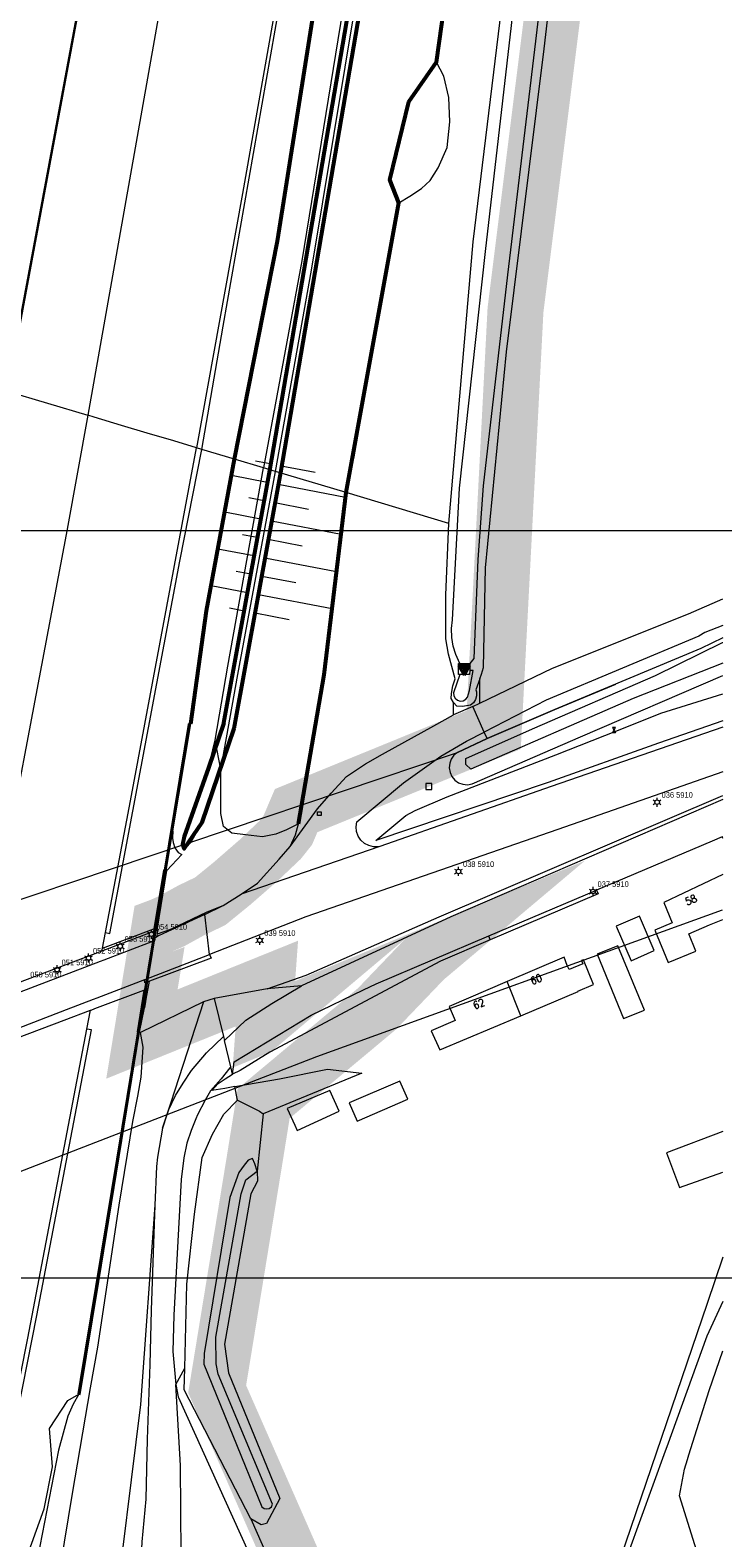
# Model space of a CAD drawing. Header units: metres. Extents: x 102313 to 104557, y 415820 to 422103.
# Tile 845 of 865: x 103907 to 104000, y 419665 to 419867. Entities that reach past the tile are written whole.
import ezdxf
from ezdxf.enums import TextEntityAlignment as Align

# ---------------------------------------------------------------- set-up
doc = ezdxf.new("R2010")
doc.units = ezdxf.units.M
doc.header["$MEASUREMENT"] = 0
for name, pattern in [('DGN Style 3', [169.460776, 121.043411, -48.417365]), ('DGN Style 4', [193.790502, 96.834729, -48.417365, 0.121043, -48.417365]), ('KG-GV', [42, 12, -6, 0, -6, 12, -6]), ('VW-1-1_STREEP', [20, 10, -10])]:
    doc.linetypes.add(name, pattern=pattern)
for name, color, linetype, lineweight in [('00-Beschermingszone binnenzijde', 41, 'Continuous', 0), ('00-Coordinaten', 7, 'Continuous', 0), ('afsluiters', 5, 'Continuous', 0), ('Berm', 92, 'Continuous', 0), ('Erf', 52, 'Continuous', 0), ('Geluidsscherm', 7, 'Continuous', 0), ('Hek', 30, 'DGN Style 4', 0), ('Hoofdgebouw', 1, 'Continuous', 0), ('Huisnummers_BAG', 7, 'Continuous', 0), ('inspectieputten', 30, 'Continuous', 0), ('kolken', 30, 'Continuous', 0), ('kunstwerktopo_centroide', 1, 'Continuous', 40), ('Muur', 12, 'Continuous', 0), ('N-WE-GW-GRONDWERKLIJN_KRUIN-G', 90, 'Continuous', 53), ('N-WE-GW-TALUDARCERING-G', 90, 'Continuous', 13), ('N-WE-KG-GRONDVERWERVING-G', 130, 'KG-GV', 30), ('N-WE-KW-KUNSTWERK_GELUIDSWERING-G', 170, 'VW-1-1_STREEP', 53), ('N-WE-VH-KANTVERHARDING-GD', 6, 'Continuous', 30), ('Oever_slootkant', 92, 'Continuous', 0), ('openbare verlichtingsobj  label', 2, 'Continuous', 0), ('openbare verlichtingsobject', 2, 'Continuous', 0), ('Rijbaan', 7, 'Continuous', 0), ('Terrein_gras', 3, 'Continuous', 0), ('Terrein_groenvoorziening', 3, 'Continuous', 0), ('Terrein_onbegroeid', 94, 'Continuous', 0), ('Terrein_struiken', 92, 'Continuous', 0), ('Tussenmuur', 4, 'Continuous', 0), ('water', 2, 'Continuous', 0), ('Wegdeel', 254, 'Continuous', 0)]:
    doc.layers.add(name, color=color, linetype=linetype, lineweight=lineweight)
doc.styles.add('Style-STANDARD', font='STANDARD.shx')
doc.styles.add('Style-WORKING', font='WORKING.shx')

# ---------------------------------------------------------------- blocks, each defined once
blk = doc.blocks.new('155')
at = {"layer": 'afsluiters'}
for p, q in [((0.2, 0.35), (-0.2, 0.35)), ((-0.2, -0.35), (0.2, 0.35)), ((-0.2, 0.35), (0.2, -0.35)), ((0.2, -0.35), (-0.2, -0.35))]:
    blk.add_line(p, q, dxfattribs=at)
blk = doc.blocks.new('157')
at = {"layer": 'inspectieputten'}
for p, q in [((-0.4, 0.4), (-0.4, -0.4)), ((0.4, 0.4), (-0.4, 0.4)), ((0.4, -0.4), (0.4, 0.4)), ((-0.4, -0.4), (0.4, -0.4))]:
    blk.add_line(p, q, dxfattribs=at)
blk = doc.blocks.new('101')
at = {"layer": 'kolken'}
for p, q in [((-0.25, 0), (0.25, 0)), ((-0.25, -0.5), (-0.25, 0)), ((0.25, 0), (0.25, -0.5)), ((0.25, -0.5), (-0.25, -0.5))]:
    blk.add_line(p, q, dxfattribs=at)
blk = doc.blocks.new('100')
at = {"layer": 'kunstwerktopo_centroide'}
for p, q in [((-0.75, 0.43), (0, -0.87)), ((-0.75, 0.43), (0, 0)), ((-0.75, 0.43), (0.75, 0.43)), ((0.75, 0.43), (0, 0)), ((0.75, 0.43), (0, -0.87)), ((0, -0.87), (0, 0))]:
    blk.add_line(p, q, dxfattribs=at)
blk = doc.blocks.new('135')
at = {"layer": 'openbare verlichtingsobject'}
for p, q in [((-0.52, 0.3), (-0.26, 0.15)), ((0, 0.3), (0, 0.6)), ((0.26, 0.15), (0.52, 0.3)), ((-0.52, -0.3), (-0.26, -0.15)), ((0, -0.6), (0, -0.3)), ((0.26, -0.15), (0.52, -0.3))]:
    blk.add_line(p, q, dxfattribs=at)
blk.add_circle((0, 0), 0.3, dxfattribs=at)

msp = doc.modelspace()

# ---------------------------------------------------------------- linework, layer by layer
at = {"layer": '00-Beschermingszone binnenzijde', "linetype": 'DGN Style 3', "flags": 128}
for points in [[(103081.377, 419449.218), (103087.193, 419450.14), (103107.104, 419453.297), (103177.88, 419465.088), (103177.955, 419465.1), (103266.054, 419479.436), (103332.029, 419506.263), (103341.329, 419510.167), (103419.22, 419542.869), (103478.818, 419567.07), (103510.778, 419580.047), (103574.219, 419606.241), (103574.332, 419606.287), (103626.621, 419627.05), (103677.746, 419647.979), (103697.412, 419656.029), (103747.545, 419678.654), (103760.528, 419689.492), (103767.665, 419694.172), (103799.308, 419711.469), (103800.055, 419711.857), (103800.334, 419711.992), (103823.339, 419722.897), (103964.454, 419770.371), (103968.423, 419772.245), (103977.509, 419776.109), (103997.059, 419784.271), (103999.099, 419785.258)], [(103999.904, 419749.236), (103945.564, 419729.618), (103865.475, 419698.605), (103856.373, 419694.29), (103817.988, 419676.094), (103809.425, 419671.414), (103801.965, 419667.336), (103785.858, 419658.531), (103771.079, 419646.195), (103770.438, 419645.682), (103769.374, 419644.92), (103768.263, 419644.229), (103767.109, 419643.612), (103766.49, 419643.319), (103713.543, 419619.424), (103712.97, 419619.176), (103712.893, 419619.145), (103641.677, 419589.992), (103641.481, 419589.913), (103589.361, 419569.218), (103556.277, 419555.558), (103516.166, 419539.903), (103458.113, 419516.548), (103417.868, 419500), (103415.973, 419499.221), (103389.925, 419487.982), (103352.433, 419472.071), (103325.492, 419460.953), (103279.058, 419441.543), (103279.028, 419441.531), (103279.026, 419441.53), (103274.707, 419440.318), (103206.085, 419429.152), (103184.416, 419425.626), (103113.598, 419413.828), (103113.443, 419413.803), (103087.34, 419409.664)]]:
    msp.add_lwpolyline(points, dxfattribs=at)
at = {"layer": '00-Coordinaten'}
for p, q in [((104100, 419800), (102600, 419800)), ((104100, 419700), (102600, 419700))]:
    msp.add_line(p, q, dxfattribs=at)
at = {"layer": 'Berm', "flags": 128}
for points in [[(103934.604, 419809.609), (103940.347, 419838.803), (103945.616, 419872.114), (103951.851, 419904.627), (103955.107, 419923.013), (103959.811, 419949.215), (103963.992, 419973.284), (103967.571, 419994.344), (103968.552, 420000)], [(103977.133, 420000), (103971.841, 419946.055), (103966.338, 419893.265), (103961.657, 419862.747)], [(103904.148, 419818.719), (103914.974, 419815.481)], [(103928.768, 419774.211), (103929.661, 419781.272), (103930.85, 419789.31), (103934.604, 419809.609)], [(103934.604, 419809.609), (103930.22, 419810.92)], [(103938.492, 419808.446), (103934.604, 419809.609)], [(103932.029, 419771.995), (103933.724, 419781.886), (103938.492, 419808.446)], [(103932.778, 419768.063), (103931.623, 419764.551), (103930.283, 419760.969), (103928.709, 419758.284), (103928.234, 419757.71), (103927.846, 419757.463), (103927.636, 419758.053), (103927.875, 419759.121), (103928.908, 419762.069), (103931.107, 419768.296), (103932.029, 419771.995)], [(103943.186, 419760.812), (103941.575, 419759.995), (103940.139, 419759.418), (103938.345, 419759.058), (103936.092, 419759.354), (103934.236, 419759.552), (103933.143, 419760.441), (103932.783, 419762.184), (103932.778, 419768.063)], [(103942.046, 419757.766), (103942.768, 419759.317), (103943.186, 419760.812)], [(103926.343, 419759.855), (103926.314, 419758.872), (103926.395, 419758.315), (103926.628, 419757.586), (103927.037, 419756.952), (103927.535, 419756.7), (103925.552, 419754.55)], [(103924.28, 419746.091), (103926.081, 419746.723), (103930.958, 419749.033)], [(103922.538, 419736.174), (103923.05, 419738.77)], [(103930.46, 419736.986), (103921.996, 419732.893)], [(103930.46, 419736.986), (103924.955, 419720.082)], [(103931.888, 419737.428), (103930.46, 419736.986)], [(103931.888, 419737.428), (103933.11, 419732.362)], [(103923.929, 419709.749), (103922.033, 419683.083), (103918.317, 419653.207), (103913.741, 419623.558), (103908.621, 419590.135), (103898.404, 419527.707), (103882.57, 419449.814), (103879.813, 419443.651), (103880.547, 419452.798), (103891.026, 419546.775), (103902.538, 419603.419), (103906.483, 419629.742), (103909.147, 419648.397), (103912.899, 419671.161), (103915.337, 419685.31), (103916.28, 419690.784), (103919.142, 419709.763), (103920.986, 419720.955), (103921.649, 419724.335), (103922.088, 419726.899), (103922.378, 419730.932), (103921.996, 419732.893)], [(103921.996, 419732.893), (103921.895, 419732.91)], [(103932.392, 419726.048), (103933.361, 419726.671), (103934.33, 419727.294)], [(103934.642, 419725.629), (103933.303, 419725.395), (103931.577, 419725.093), (103932.392, 419726.048)], [(103934.98, 419723.828), (103934.642, 419725.629)], [(103926.723, 419685.778), (103927.926, 419687.957)], [(103913.74, 419684.456), (103913.006, 419683.142), (103912.295, 419681.509), (103911.049, 419676.994), (103907.589, 419659.291), (103905.302, 419645.256), (103901.908, 419625.947), (103899.015, 419608.052), (103894.291, 419585.405), (103889.196, 419561.572), (103885.742, 419542.511), (103885.158, 419537.19), (103883.429, 419528.288), (103878.367, 419503.262), (103874.504, 419484.526), (103870.383, 419465.072), (103865.138, 419440.005)], [(103868.175, 419464.786), (103876.42, 419505.114), (103882.895, 419533.161), (103888.819, 419564.817), (103894.812, 419593.281), (103898.821, 419614.912), (103900.389, 419627.493), (103903.32, 419642.271), (103905.422, 419658.802), (103909.106, 419669.124), (103910.244, 419674.768), (103909.811, 419679.862), (103912.295, 419683.626), (103913.74, 419684.456)]]:
    msp.add_lwpolyline(points, dxfattribs=at)
at = {"layer": 'Erf', "flags": 128}
for points in [[(104000, 419758.823), (103999.903, 419759.052)], [(103983.305, 419751.422), (103968.855, 419745.273)], [(103983.092, 419751.915), (103983.305, 419751.422)], [(103968.855, 419745.273), (103962.17, 419742.428)], [(103968.855, 419745.273), (103968.645, 419745.796)], [(103962.17, 419742.428), (103939.338, 419730.254), (103935.363, 419727.813), (103934.33, 419727.294)], [(103934.642, 419725.629), (103940.638, 419726.678), (103947.071, 419727.97), (103951.654, 419727.421), (103938.437, 419721.998)]]:
    msp.add_lwpolyline(points, dxfattribs=at)
at = {"layer": 'Geluidsscherm', "flags": 128}
for points in [[(103928.656, 419774.173), (103926.837, 419763.511), (103925.339, 419754.617)], [(103924.01, 419746.502), (103925.339, 419754.617)], [(103923.852, 419745.535), (103924.01, 419746.502)], [(103921.791, 419732.948), (103922.724, 419738.648)], [(103922.724, 419738.648), (103922.884, 419739.625)], [(103922.884, 419739.625), (103922.884, 419739.625)], [(103913.834, 419684.465), (103915.891, 419696.831), (103917.905, 419709.2), (103921.791, 419732.948)]]:
    msp.add_lwpolyline(points, dxfattribs=at)
at = {"layer": 'Hek', "flags": 128}
for points in [[(103968.047, 419773.093), (103966.535, 419776.503)], [(103968.423, 419772.245), (103968.047, 419773.093)], [(103922.842, 419740.039), (103923.657, 419745.114)]]:
    msp.add_lwpolyline(points, dxfattribs=at)
at = {"layer": 'Hoofdgebouw', "flags": 128}
for points in [[(104000, 419754.015), (103992.083, 419750.29), (103993.208, 419747.541), (103990.875, 419746.587), (103992.655, 419742.237)], [(103987.717, 419742.49), (103990.821, 419743.833), (103988.831, 419748.431), (103985.727, 419747.088)], [(103985.727, 419747.088), (103987.717, 419742.49)], [(103992.655, 419742.237), (103996.385, 419743.763), (103995.428, 419746.102), (103998.225, 419747.267), (104000, 419748.001)], [(103983.174, 419743.356), (103986.707, 419734.753), (103989.49, 419735.873), (103985.949, 419744.495), (103983.174, 419743.356)], [(103979.17, 419741.864), (103978.726, 419742.945), (103971.101, 419739.689)], [(103972.939, 419735.12), (103980.618, 419738.354), (103980.58, 419738.431), (103982.68, 419739.293), (103981.323, 419742.596), (103981.074, 419742.493), (103981.252, 419742.058), (103979.402, 419741.298), (103979.17, 419741.864)], [(103971.101, 419739.689), (103963.348, 419736.379), (103964.16, 419734.482), (103960.957, 419733.111), (103962.081, 419730.548)], [(103962.081, 419730.548), (103972.939, 419735.12)], [(103956.755, 419726.362), (103949.967, 419723.451), (103951.006, 419721.027)], [(103951.006, 419721.027), (103957.794, 419723.939), (103956.755, 419726.362)], [(103942.673, 419720.467), (103943.003, 419719.759), (103948.604, 419722.369), (103947.361, 419725.112), (103941.639, 419722.686), (103942.673, 419720.467)], [(104000, 419719.632), (103992.466, 419716.77), (103994.179, 419712.122)], [(103994.179, 419712.122), (104000, 419714.198)]]:
    msp.add_lwpolyline(points, dxfattribs=at)
at = {"layer": 'Muur', "flags": 128}
for points in [[(103928.768, 419774.211), (103928.556, 419774.247), (103925.238, 419754.602)], [(103926.343, 419759.855), (103928.768, 419774.211)], [(103925.45, 419754.567), (103926.343, 419759.855)], [(103923.901, 419746.461), (103925.238, 419754.602)], [(103925.45, 419754.567), (103924.134, 419746.549)], [(103924.01, 419746.502), (103923.901, 419746.461)], [(103924.134, 419746.549), (103924.01, 419746.502)], [(103921.683, 419732.945), (103922.612, 419738.606)], [(103921.895, 419732.91), (103922.845, 419738.693)], [(103922.612, 419738.606), (103922.724, 419738.648)], [(103922.724, 419738.648), (103922.845, 419738.693)], [(103921.683, 419732.945), (103916.237, 419699.592), (103913.74, 419684.456)], [(103913.74, 419684.456), (103913.952, 419684.421), (103916.449, 419699.557), (103921.895, 419732.91)]]:
    msp.add_lwpolyline(points, dxfattribs=at)
at = {"layer": 'N-WE-GW-GRONDWERKLIJN_KRUIN-G', "ltscale": 5, "flags": 128}
for points in [[(103928.768, 419774.211), (103930.85, 419789.31), (103934.604, 419809.609), (103940.347, 419838.803), (103945.616, 419872.114), (103949.114, 419890.357), (103952.231, 419907.048)], [(103933.16, 419774.315), (103939.346, 419808.101), (103950.187, 419871.383), (103953.577, 419890.45), (103955.625, 419906.562)], [(103934.544, 419773.546), (103940.824, 419807.839), (103951.665, 419871.125), (103955.062, 419890.238), (103957.18, 419906.435)], [(103943.186, 419760.812), (103946.615, 419780.751), (103949.562, 419805.135), (103956.605, 419843.903), (103955.398, 419846.988), (103957.952, 419857.437), (103961.657, 419862.747), (103967.569, 419905.072)], [(103933.16, 419774.315), (103931.107, 419768.296), (103927.875, 419759.121), (103927.636, 419758.053), (103927.846, 419757.463), (103930.283, 419760.969), (103934.544, 419773.546)]]:
    msp.add_lwpolyline(points, dxfattribs=at)
at = {"layer": 'N-WE-GW-TALUDARCERING-G', "ltscale": 5, "flags": 128}
for points in [[(103939.397, 419808.972), (103937.403, 419809.354)], [(103938.959, 419806.51), (103934.2, 419807.423)], [(103945.392, 419807.822), (103940.87, 419808.689)], [(103949.484, 419804.491), (103940.432, 419806.227)], [(103938.521, 419804.048), (103936.536, 419804.429)], [(103944.525, 419802.897), (103939.995, 419803.766)], [(103938.084, 419801.587), (103933.29, 419802.506)], [(103948.883, 419799.516), (103939.557, 419801.304)], [(103937.646, 419799.125), (103935.67, 419799.504)], [(103937.209, 419796.663), (103932.381, 419797.589)], [(103943.659, 419797.972), (103939.119, 419798.842)], [(103948.281, 419794.54), (103938.682, 419796.381)], [(103936.771, 419794.202), (103934.803, 419794.579)], [(103942.792, 419793.047), (103938.244, 419793.919)], [(103936.333, 419791.74), (103931.472, 419792.672)], [(103947.68, 419789.564), (103937.807, 419791.458)], [(103935.9, 419789.278), (103933.936, 419789.654)], [(103941.926, 419788.122), (103937.373, 419788.995)]]:
    msp.add_lwpolyline(points, dxfattribs=at)
at = {"layer": 'N-WE-KG-GRONDVERWERVING-G', "linetype": 'Continuous', "lineweight": 0, "ltscale": 5, "const_width": 7.5, "flags": 128}
msp.add_lwpolyline([(103946.325, 419653.203), (103932.276, 419685.149), (103937.257, 419715.619), (103938.503, 419723.372), (103953.715, 419736.078), (103960.064, 419742.702), (103960.519, 419743.085), (103938.538, 419733.957), (103938.936, 419739.432), (103922.203, 419732.669), (103924.565, 419747.076), (103924.757, 419747.148), (103926.212, 419747.796), (103928.82, 419749.23), (103931.351, 419750.445), (103934.278, 419752.827), (103937.803, 419755.891), (103940.712, 419758.653), (103941.726, 419759.931), (103942.855, 419762.575), (103969.316, 419773.389), (103972.23, 419829.581), (103993.574, 420000), (103996.014, 420019.481)], dxfattribs=at)
at = {"layer": 'N-WE-KW-KUNSTWERK_GELUIDSWERING-G', "const_width": 0.4, "flags": 128}
msp.add_lwpolyline([(103913.74, 419684.456), (103928.556, 419774.247)], dxfattribs=at)
at = {"layer": 'N-WE-VH-KANTVERHARDING-GD', "flags": 128}
msp.add_lwpolyline([(103938.122, 420008.729), (103929.212, 419956.023), (103917.54, 419890.643), (103904.148, 419818.719), (103895.328, 419772.86), (103879.323, 419692.029), (103868.789, 419641.128), (103859.751, 419597.65), (103850.171, 419553.164), (103841.185, 419512.285), (103831.03, 419467.189), (103827.323, 419451.05), (103819.703, 419417.647), (103805.967, 419359.663), (103796.787, 419321.155), (103784.348, 419271.121), (103774.215, 419231.059), (103756.213, 419160.926), (103739.998, 419099.494), (103726.902, 419050.989)], dxfattribs=at)
at = {"layer": 'Oever_slootkant', "flags": 128}
for points in [[(103963.312, 419801.022), (103966.573, 419838.698), (103975.243, 419909.83), (103979.965, 419950.085), (103984.268, 419986.563), (103985.943, 420000)], [(103967.457, 419780.196), (103967.698, 419780.84), (103967.939, 419781.732), (103968.214, 419795.067), (103971.033, 419823.994), (103976.087, 419864.524), (103983.589, 419929.099), (103988.343, 419968.498), (103992.328, 420000)], [(103963.275, 419783.526), (103962.918, 419785.585), (103962.909, 419791.458), (103963.312, 419801.022)], [(104000, 419785.694), (103997.059, 419784.271)], [(103963.943, 419777.043), (103963.627, 419777.591), (103963.657, 419778.271), (103963.824, 419779.283), (103964.139, 419780.2), (103963.275, 419783.526)], [(103997.059, 419784.271), (103977.509, 419776.109), (103968.423, 419772.245)], [(103967.457, 419780.196), (103966.919, 419778.758), (103967, 419778.473), (103967.021, 419777.952), (103966.883, 419777.448), (103966.6, 419777.01), (103966.198, 419776.677), (103965.134, 419776.49), (103964.373, 419776.533), (103963.943, 419777.043)], [(103980.951, 419772.468), (104000, 419780.678)], [(103968.423, 419772.245), (103964.454, 419770.371), (103963.984, 419769.978), (103963.632, 419769.478), (103963.42, 419768.904), (103963.364, 419768.295), (103963.467, 419767.691), (103963.722, 419767.135), (103964.112, 419766.663), (103964.61, 419766.308), (103965.184, 419766.094), (103965.793, 419766.035), (103966.407, 419766.138), (103980.951, 419772.468)], [(103927.926, 419687.957), (103928.203, 419699.178), (103929.249, 419708.584), (103930.282, 419716.152), (103931.638, 419719.268), (103933.175, 419721.952), (103934.98, 419723.828)], [(103934.98, 419723.828), (103937.945, 419722.352), (103938.437, 419721.998)], [(103938.437, 419721.998), (103937.617, 419714.327)], [(103937.617, 419714.327), (103937.678, 419712.993), (103936.785, 419711.269), (103933.276, 419691.156), (103933.801, 419687.344), (103940.663, 419670.506), (103938.88, 419667.178), (103938.15, 419666.971), (103936.783, 419667.808)], [(104000, 419702.806), (103997.885, 419696.608), (103980.84, 419646.61)], [(103927.841, 419685.039), (103927.926, 419687.957)], [(103936.783, 419667.808), (103927.841, 419685.039)]]:
    msp.add_lwpolyline(points, dxfattribs=at)
at = {"layer": 'Rijbaan', "flags": 128}
for points in [[(103942.046, 419757.766), (103945.734, 419762.811), (103947.523, 419764.921), (103949.587, 419767.126), (103952.14, 419768.846), (103954.421, 419770.143), (103961.275, 419773.915), (103963.911, 419775.388)], [(103966.535, 419776.503), (103963.911, 419775.388)], [(104000, 419773.735), (103977.004, 419765.811), (103954.06, 419757.778)], [(103957.239, 419766.283), (103962.25, 419769.841), (103965.649, 419771.856), (103968.047, 419773.093)], [(104000, 419767.771), (103977.881, 419760.034)], [(103954.06, 419757.778), (103953.849, 419757.742), (103953.202, 419757.737), (103952.573, 419757.891), (103952, 419758.194), (103951.519, 419758.628), (103951.158, 419759.166), (103950.94, 419759.776), (103950.877, 419760.42), (103950.973, 419761.061), (103957.239, 419766.283)], [(104000, 419764.041), (103963.56, 419748.345), (103943.59, 419739.113)], [(103977.881, 419760.034), (103944.151, 419748.339), (103931.267, 419743.321)], [(103999.903, 419759.052), (103998.568, 419758.469), (103983.092, 419751.915)], [(103999.903, 419759.052), (104000, 419759.094)], [(103954.06, 419757.778), (103935.499, 419751.37)], [(103935.499, 419751.37), (103937.66, 419752.865), (103940.568, 419756.067), (103942.046, 419757.766)], [(103933.078, 419749.897), (103935.499, 419751.37)], [(103968.645, 419745.796), (103983.092, 419751.915)], [(103930.637, 419748.675), (103927.893, 419747.405)], [(103930.637, 419748.675), (103933.078, 419749.897)], [(103931.267, 419743.321), (103930.637, 419748.675)], [(103927.893, 419747.405), (103924.442, 419745.808)], [(103865.692, 419722.925), (103865.759, 419722.95), (103866.937, 419723.398), (103869.065, 419724.207), (103873.665, 419725.968), (103887.015, 419731.081), (103890.313, 419732.344), (103891.518, 419732.805), (103891.903, 419732.953), (103895.305, 419734.256), (103895.672, 419734.396), (103896.58, 419734.744), (103900.065, 419736.079), (103913.039, 419741.048), (103916.651, 419742.431), (103917.155, 419742.624), (103923.657, 419745.114), (103923.714, 419745.471), (103924.216, 419745.703)], [(103924.442, 419745.808), (103924.216, 419745.703)], [(103934.33, 419727.294), (103934.54, 419728.96), (103944.888, 419735.18), (103951.877, 419738.588), (103953.56, 419739.408), (103968.645, 419745.796)], [(103922.567, 419739.933), (103922.842, 419740.039), (103923.315, 419740.223), (103931.267, 419743.321)], [(103922.567, 419739.933), (103916.158, 419737.471), (103915.654, 419737.277), (103912.067, 419735.898), (103899.101, 419730.916), (103895.57, 419729.559), (103894.676, 419729.216), (103894.379, 419729.101), (103891.062, 419727.827), (103890.586, 419727.644), (103889.275, 419727.14), (103885.984, 419725.875), (103872.646, 419720.75), (103868.061, 419718.988), (103865.987, 419718.191), (103864.701, 419717.697), (103864.674, 419717.683)], [(103933.245, 419731.8), (103936.135, 419734.549), (103939.594, 419736.743), (103943.59, 419739.113)], [(103934.33, 419727.294), (103934.095, 419728.268)]]:
    msp.add_lwpolyline(points, dxfattribs=at)
at = {"layer": 'Terrein_gras', "flags": 128}
for points in [[(103961.657, 419862.747), (103957.952, 419857.437), (103955.398, 419846.988), (103956.605, 419843.903)], [(103958.1, 419844.816), (103959.639, 419845.833), (103960.793, 419846.914), (103961.894, 419848.599), (103963.075, 419851.337), (103963.429, 419854.773), (103963.317, 419858.024), (103962.652, 419860.891), (103961.657, 419862.747)], [(103956.605, 419843.903), (103958.1, 419844.816)], [(103949.562, 419805.135), (103946.615, 419780.751), (103943.186, 419760.812)], [(103963.312, 419801.022), (103949.562, 419805.135)], [(103932.778, 419768.063), (103932.029, 419771.995)]]:
    msp.add_lwpolyline(points, dxfattribs=at)
at = {"layer": 'Terrein_groenvoorziening', "flags": 128}
for points in [[(103967.466, 419776.953), (103967.457, 419780.196)], [(103963.911, 419775.388), (103963.943, 419777.043)], [(103977.611, 419770.036), (103987.385, 419773.879), (103991.686, 419775.629), (104000, 419778.197)], [(104000, 419774.586), (103991.368, 419771.606), (103976.588, 419766.348)], [(103976.588, 419766.348), (103953.526, 419758.553), (103957.525, 419761.936), (103958.777, 419762.587), (103963.068, 419764.421), (103977.611, 419770.036)], [(103938.971, 419738.724), (103944.189, 419740.54), (103962.012, 419748.349), (104000, 419764.615)], [(103931.455, 419742.838), (103923.229, 419739.754)], [(103931.267, 419743.321), (103931.455, 419742.838)], [(103938.971, 419738.724), (103931.888, 419737.428)], [(103943.59, 419739.113), (103938.971, 419738.724)], [(103936.783, 419667.808), (103939.623, 419661.311)]]:
    msp.add_lwpolyline(points, dxfattribs=at)
at = {"layer": 'Terrein_onbegroeid', "flags": 128}
for points in [[(103967.466, 419776.953), (103977.167, 419781.647), (103995.405, 419788.919), (104000, 419790.935)], [(104000, 419787.368), (103997.601, 419786.413), (103996.766, 419785.939)], [(103996.766, 419785.939), (103976.321, 419777.363), (103968.047, 419773.093)], [(103964.781, 419780.788), (103964.602, 419780.789), (103964.606, 419782.277), (103964.785, 419782.276)], [(103966.095, 419782.273), (103966.093, 419781.321)], [(103966.535, 419776.503), (103967.466, 419776.953)], [(103927.893, 419747.405), (103929.161, 419748.112), (103930.958, 419749.033)], [(103930.958, 419749.033), (103933.078, 419749.897)], [(103924.28, 419746.091), (103924.3, 419746.214), (103924.369, 419746.638), (103924.256, 419746.595)], [(103924.22, 419745.729), (103924.28, 419746.091)], [(103915.319, 419735.859), (103915.385, 419735.884), (103915.888, 419736.073), (103922.464, 419738.55)], [(103922.962, 419738.737), (103922.538, 419736.174)], [(103922.884, 419739.625), (103922.768, 419739.581), (103922.611, 419739.522), (103922.567, 419739.933)], [(103922.845, 419738.693), (103922.962, 419738.737)], [(103923.229, 419739.754), (103922.884, 419739.625)], [(103922.962, 419738.737), (103923.05, 419738.77)], [(103923.05, 419738.77), (103923.229, 419739.754)], [(103921.895, 419732.91), (103922.538, 419736.174)], [(103926.723, 419685.778), (103927.077, 419684.103)], [(103927.077, 419684.103), (103939.668, 419656.25), (103940.94, 419652.932)]]:
    msp.add_lwpolyline(points, dxfattribs=at)
at = {"layer": 'Terrein_struiken', "flags": 128}
for points in [[(103971.531, 420000), (103969.828, 419987.885), (103964.957, 419959.123), (103960.858, 419933.759), (103956.701, 419912.575), (103949.404, 419871.818), (103943.62, 419836.171), (103938.492, 419808.446)], [(103940.085, 419807.97), (103944.91, 419834.917), (103950.926, 419871.254), (103959.651, 419920.336), (103965.867, 419957.479), (103972.964, 419999.665), (103973.019, 420000)], [(103956.605, 419843.903), (103950.59, 419809.943), (103949.562, 419805.135)], [(103932.778, 419768.063), (103935.048, 419780.772), (103940.085, 419807.97)], [(103940.085, 419807.97), (103938.492, 419808.446)], [(103949.562, 419805.135), (103940.085, 419807.97)]]:
    msp.add_lwpolyline(points, dxfattribs=at)
at = {"layer": 'Tussenmuur', "flags": 128}
msp.add_lwpolyline([(103972.939, 419735.12), (103971.101, 419739.689)], dxfattribs=at)
at = {"layer": 'water', "flags": 128}
for points in [[(103964.785, 419782.276), (103964.226, 419783.465), (103963.881, 419784.594), (103963.691, 419785.76), (103963.66, 419786.94), (103963.789, 419788.114), (103964.731, 419805.734), (103968.213, 419837.397), (103974.009, 419887.867), (103982.85, 419962.977), (103986.87, 419995.413), (103987.527, 420000)], [(103991.038, 420000), (103985.694, 419958.147), (103980.083, 419909.819), (103974.899, 419865.539), (103971.181, 419834.293), (103967.887, 419806.023), (103967.205, 419796.201), (103966.632, 419782.927), (103966.095, 419782.273)], [(104000, 419782.289), (103987.991, 419777.569), (103966.234, 419768.103), (103965.581, 419768.76), (103965.583, 419769.534), (103974.525, 419773.498), (103990.99, 419780.662), (103999.942, 419785.062), (104000, 419785.088)], [(103964.781, 419780.788), (103963.941, 419778.35), (103963.971, 419777.956), (103964.154, 419777.605), (103964.46, 419777.354), (103964.839, 419777.243), (103965.232, 419777.29), (103965.575, 419777.488), (103965.785, 419777.749), (103966.085, 419778.642)], [(103966.093, 419781.321), (103966.091, 419780.785), (103964.781, 419780.788)], [(103964.785, 419782.276), (103966.095, 419782.273)], [(103966.085, 419778.642), (103966.568, 419781.319), (103966.093, 419781.321)], [(103937.617, 419714.327), (103937.314, 419715.29), (103937.022, 419716.026), (103936.44, 419715.795), (103935.902, 419715.141), (103935.185, 419714.131), (103933.985, 419710.801), (103930.534, 419689.913), (103930.47, 419688.485), (103938.276, 419669.411), (103938.555, 419669.188), (103938.903, 419669.106), (103939.253, 419669.182), (103939.535, 419669.401), (103939.706, 419669.765), (103932.431, 419687.169), (103932.137, 419688.539), (103932.088, 419692.112), (103935.475, 419711.273), (103936.135, 419713.176), (103937.617, 419714.327)], [(104000, 419696.853), (103997.875, 419692.227), (103992.489, 419677.421), (103992.274, 419676.831), (103987.316, 419663.203), (103979.803, 419641.571), (103974.653, 419626.742), (103970.816, 419617.346), (103970.153, 419615.87), (103969.639, 419614.335), (103969.279, 419612.757), (103969.076, 419611.151), (103969.033, 419609.532)], [(103995.259, 419675.74), (103995.457, 419676.373), (103998.152, 419684.962), (104000, 419690.27)], [(103996.485, 419663.594), (103994.184, 419670.864), (103994.849, 419674.434), (103995.259, 419675.74)]]:
    msp.add_lwpolyline(points, dxfattribs=at)
at = {"layer": 'Wegdeel', "flags": 128}
for points in [[(103904.148, 419818.719), (103917.54, 419890.643), (103929.212, 419956.023), (103936.646, 420000)], [(103946.971, 420000), (103936.84, 419940.602), (103925.506, 419875.032), (103914.974, 419815.481)], [(103965.169, 420000), (103962.856, 419988.991), (103958.434, 419967.893), (103953.036, 419942.362), (103949.651, 419925.144), (103946.154, 419904.515), (103942.14, 419881.931), (103935.673, 419845.189), (103929.526, 419811.128)], [(103930.22, 419810.92), (103933.102, 419827.399), (103942.959, 419883.593), (103948.926, 419917.653), (103953.895, 419943.828), (103958.216, 419963.969), (103965.695, 420000)], [(103914.974, 419815.481), (103912.206, 419800.26), (103900.331, 419737.616)], [(103929.526, 419811.128), (103926.459, 419812.045), (103922.904, 419813.109), (103919.467, 419814.138), (103915.806, 419815.232), (103914.974, 419815.481)], [(103917.323, 419746.253), (103920.687, 419763.88), (103929.526, 419811.128)], [(103930.22, 419810.92), (103929.526, 419811.128)], [(103917.323, 419746.253), (103917.896, 419746.146), (103927.258, 419795.952), (103930.22, 419810.92)], [(103925.238, 419754.602), (103925.103, 419754.624), (103923.809, 419746.743)], [(103924.256, 419746.595), (103925.552, 419754.55)], [(103925.552, 419754.55), (103925.45, 419754.567)], [(103923.753, 419746.404), (103917.421, 419744), (103916.917, 419743.809)], [(103916.921, 419744.146), (103923.809, 419746.743)], [(103923.809, 419746.743), (103923.753, 419746.404)], [(103923.901, 419746.461), (103923.871, 419746.449), (103923.753, 419746.404)], [(103924.256, 419746.595), (103924.134, 419746.549)], [(103916.921, 419744.146), (103917.323, 419746.253)], [(103924.216, 419745.703), (103924.22, 419745.729)], [(103924.442, 419745.808), (103924.22, 419745.729)], [(103916.852, 419743.784), (103913.302, 419742.437), (103900.333, 419737.515)], [(103916.852, 419743.784), (103916.921, 419744.146)], [(103916.917, 419743.809), (103916.852, 419743.784)], [(103922.464, 419738.55), (103921.547, 419732.967)], [(103922.464, 419738.55), (103922.611, 419738.605), (103922.612, 419738.606)], [(103898.856, 419729.66), (103898.867, 419729.664), (103911.81, 419734.537), (103915.319, 419735.859)], [(103914.836, 419733.333), (103915.319, 419735.859)], [(103855.8, 419442.712), (103866.469, 419492.154), (103877.94, 419546.044), (103889.304, 419601.064), (103899.888, 419653.372), (103908.116, 419695), (103915.466, 419733.237), (103914.836, 419733.333)], [(103866.753, 419496.168), (103876.547, 419542.118), (103885.862, 419586.808), (103897.329, 419643.778), (103906.921, 419691.969), (103914.836, 419733.333)], [(103921.547, 419732.967), (103921.683, 419732.945)], [(103924.955, 419720.082), (103925.772, 419722.465), (103926.704, 419724.437), (103927.73, 419726.102), (103928.846, 419727.811), (103930.833, 419730.143), (103933.11, 419732.362)], [(103933.11, 419732.362), (103933.245, 419731.8)], [(103934.095, 419728.268), (103933.245, 419731.8)], [(103934.095, 419728.268), (103933.996, 419728.17), (103932.811, 419726.656), (103931.368, 419725.049), (103930.653, 419723.823), (103929.661, 419721.859), (103929.405, 419721.322), (103928.813, 419719.771), (103928.232, 419718.075), (103927.831, 419716.119), (103927.462, 419713.191), (103926.492, 419695.039)], [(103924.955, 419720.082), (103924.289, 419716.204), (103924.161, 419714.956), (103923.929, 419709.749)], [(103923.929, 419709.749), (103923.418, 419695.707), (103923.279, 419688.462), (103922.903, 419678.456), (103922.728, 419670.424), (103922.206, 419664.718), (103921.818, 419657.541), (103922.27, 419652.597), (103919.177, 419622.72), (103913.974, 419589.111), (103905.433, 419543.851), (103902.147, 419526.807), (103893.184, 419479.137), (103888.17, 419460.113), (103885.515, 419450.092), (103883.635, 419442.872)], [(103926.492, 419695.039), (103926.351, 419690.181), (103926.723, 419685.778)], [(103926.745, 419659.516), (103927.436, 419662.99), (103927.389, 419674.904), (103926.723, 419685.778)]]:
    msp.add_lwpolyline(points, dxfattribs=at)

# ---------------------------------------------------------------- block references
at = {"layer": 'afsluiters'}
msp.add_blockref('155', (103985.419, 419773.349), dxfattribs=at)
at = {"layer": 'inspectieputten'}
msp.add_blockref('157', (103960.631, 419765.797), dxfattribs=at)
at = {"layer": 'kolken'}
msp.add_blockref('101', (103945.943, 419762.404), dxfattribs=at)
at = {"layer": 'kunstwerktopo_centroide'}
msp.add_blockref('100', (103965.342, 419781.578), dxfattribs=at)
at = {"layer": 'openbare verlichtingsobject'}
for p in [(103991.195, 419763.702), (103964.598, 419754.432), (103982.617, 419751.757), (103923.471, 419746.032), (103919.29, 419744.424), (103937.985, 419745.212), (103915.053, 419742.845), (103910.845, 419741.284)]:
    msp.add_blockref('135', p, dxfattribs=at)

# ---------------------------------------------------------------- texts
at = {"layer": 'Huisnummers_BAG', "color": 7, "linetype": 'Continuous', "lineweight": 0, "style": 'Style-STANDARD'}
for s, rotation, p in [('58', 22.63183, (103995.716, 419750.619)), ('60', 22.86102, (103975, 419739.994)), ('62', 22.86102, (103967.318, 419736.714))]:
    msp.add_text(s, height=1, rotation=rotation, dxfattribs=at).set_placement(p, align=Align.MIDDLE_CENTER)
at = {"layer": 'openbare verlichtingsobj  label', "style": 'Style-WORKING'}
for s, p in [('036 5910', (103991.795, 419764.302)), ('038 5910', (103965.198, 419755.032)), ('037 5910', (103983.217, 419752.357)), ('054 5910', (103924.071, 419746.632)), ('039 5910', (103938.585, 419745.812)), ('053 5910', (103919.89, 419745.024)), ('051 5910', (103911.445, 419741.884)), ('052 5910', (103915.653, 419743.445)), ('050 5910', (103907.245, 419740.248))]:
    msp.add_text(s, height=0.75, dxfattribs=at).set_placement(p)

doc.saveas('drawing.dxf')
